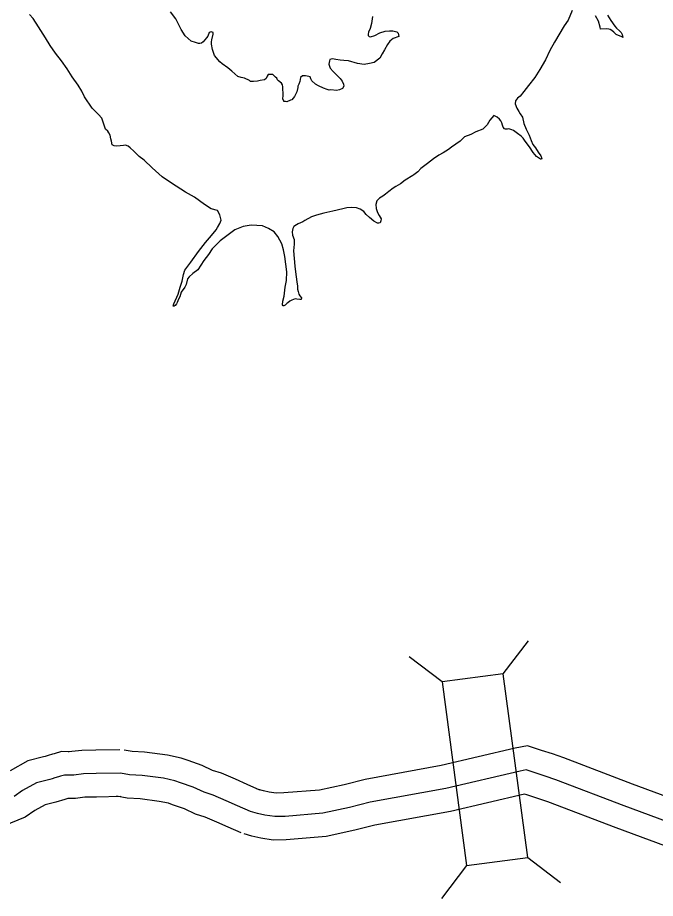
# Model space of a CAD drawing. Extents: x -83719 to 153526, y -11835 to 11446.
# Drawn here: x 12501 to 12637.1, y 1057 to 1245.1 of the extents above; entities that cross this region are included whole.
import ezdxf

# ---------------------------------------------------------------- set-up
doc = ezdxf.new("R2010")
doc.units = 0
for name, color, linetype in [('Level 11', 7, 'Continuous'), ('Level 20', 7, 'Continuous'), ('Level 59', 7, 'Continuous'), ('Level 9', 7, 'Continuous')]:
    doc.layers.add(name, color=color, linetype=linetype)

msp = doc.modelspace()

# ---------------------------------------------------------------- linework, layer by layer
at = {"layer": 'Level 11'}
for points in [[(12667.31, 1068.47), (12632.23, 1081.43), (12617.54, 1087.05), (12615.14, 1087.85), (12612.79, 1088.62), (12609.82, 1089.61), (12607.21, 1089.07), (12591.38, 1085.37), (12575.13, 1082.42), (12570.7, 1081.29), (12565.39, 1080.15), (12557.81, 1079.52), (12556.17, 1079.49), (12554.65, 1079.71), (12553.46, 1079.97), (12552.11, 1080.36)], [(12522.81, 1088.74), (12517.66, 1088.65), (12514.66, 1088.61), (12512.57, 1088.35), (12511.98, 1088.33), (12511.76, 1088.33), (12510.35, 1088.35), (12508.76, 1087.89), (12508.4, 1087.79), (12507.48, 1087.54), (12506.85, 1087.34), (12506.52, 1087.24), (12503.16, 1086.39), (12499.38, 1084.28)], [(12552.71, 1080.15), (12549.95, 1081.36), (12547.51, 1082.46), (12544.46, 1083.77), (12542.57, 1084.35), (12540.37, 1085.4), (12537.37, 1086.44), (12535.9, 1086.96), (12532.96, 1087.59), (12528.03, 1088.27), (12525.4, 1088.39), (12523.73, 1088.67)], [(12522.99, 1078.74), (12517.82, 1078.65), (12515.35, 1078.62), (12513.32, 1078.36), (12512.25, 1078.34), (12511.81, 1078.32), (12511.68, 1078.33), (12511.49, 1078.27), (12511.05, 1078.15), (12510.32, 1077.95), (12509.82, 1077.79), (12509.16, 1077.59), (12506.88, 1077.02), (12504.62, 1075.76), (12502.57, 1074.37), (12493.12, 1070.49)], [(12548.7, 1070.99), (12545.88, 1072.22), (12543.47, 1073.31), (12541.01, 1074.37), (12538.94, 1075), (12536.56, 1076.14), (12534.06, 1077), (12533.18, 1077.32), (12531.22, 1077.74), (12527.12, 1078.3), (12524.34, 1078.43), (12522.07, 1078.81)], [(12664.36, 1058.9), (12628.71, 1072.07), (12614.17, 1077.63), (12612.01, 1078.36), (12609.66, 1079.12), (12609.21, 1079.27), (12593.41, 1075.58), (12577.26, 1072.64), (12572.99, 1071.56), (12566.86, 1070.24), (12558.31, 1069.53), (12555.55, 1069.48), (12552.86, 1069.86), (12550.97, 1070.28), (12549.3, 1070.77)]]:
    msp.add_lwpolyline(points, dxfattribs=at)
at = {"layer": 'Level 20'}
for p, q in [((12604.65, 1105), (12610, 1111.99)), ((12591.57, 1103.26), (12584.58, 1108.6)), ((12609.89, 1065.75), (12616.88, 1060.41)), ((12596.8, 1064.01), (12591.46, 1057.02))]:
    msp.add_line(p, q, dxfattribs=at)
msp.add_lwpolyline([(12609.89, 1065.75), (12604.65, 1105), (12591.57, 1103.26), (12596.8, 1064.01)], close=True, dxfattribs=at)
at = {"layer": 'Level 59'}
for points in [[(12522.9, 1083.74), (12517.74, 1083.65), (12515.01, 1083.61), (12512.95, 1083.36), (12512.12, 1083.33), (12511.78, 1083.32), (12511.01, 1083.34), (12510.12, 1083.08), (12509.72, 1082.97), (12508.9, 1082.75), (12508.33, 1082.56), (12507.84, 1082.42), (12505.02, 1081.71), (12502, 1080.02), (12500.2, 1078.8)], [(12550.7, 1075.57), (12547.91, 1076.79), (12545.49, 1077.88), (12542.74, 1079.07), (12540.76, 1079.67), (12538.47, 1080.77), (12535.71, 1081.72), (12534.54, 1082.14), (12532.09, 1082.66), (12527.58, 1083.29), (12524.87, 1083.41), (12522.9, 1083.74)], [(12665.84, 1063.69), (12630.47, 1076.75), (12615.86, 1082.34), (12613.57, 1083.11), (12611.22, 1083.87), (12609.51, 1084.44), (12608.28, 1084.18), (12592.4, 1080.48), (12576.2, 1077.53), (12571.85, 1076.42), (12566.13, 1075.19), (12558.06, 1074.52), (12555.86, 1074.48), (12553.76, 1074.78), (12552.21, 1075.12), (12550.7, 1075.57)]]:
    msp.add_lwpolyline(points, dxfattribs=at)
at = {"layer": 'Level 9'}
for points in [[(12519.76, 1221.25), (12518.97, 1223.62), (12518.25, 1224.4), (12516.88, 1225.77), (12515.28, 1228.2), (12514.65, 1229.42), (12513.88, 1230.7), (12512.6, 1232.44), (12511.52, 1234.18), (12510.31, 1235.85), (12509.03, 1237.49), (12507.89, 1239.13), (12506.94, 1240.77), (12505.45, 1243.11), (12504.27, 1244.91), (12503.48, 1245.79)], [(12563.41, 1232.43), (12563.15, 1232.53), (12562.41, 1232.68), (12561.81, 1232.64), (12561.38, 1232.3), (12561.2, 1231.46), (12560.97, 1230.89), (12560.81, 1230.49), (12560.79, 1230.15), (12560.57, 1229.25), (12560.44, 1228.94), (12560.08, 1228.24), (12559.5, 1227.56), (12559.2, 1227.45), (12558.44, 1227.14), (12558.13, 1227.17), (12557.83, 1227.2), (12557.77, 1227.23), (12557.56, 1227.79), (12557.68, 1228.5), (12557.55, 1230.3), (12557.51, 1230.73), (12557.33, 1231.13), (12556.66, 1231.58), (12556.48, 1231.85), (12556.31, 1232.15), (12556.01, 1232.41), (12555.7, 1232.67), (12555.43, 1232.93), (12555.03, 1232.99), (12554.46, 1232.95), (12554.24, 1232.58), (12554.01, 1232.11), (12553.68, 1231.8), (12552.75, 1231.65), (12552.19, 1231.54), (12551.29, 1231.46), (12550.68, 1231.48), (12550.48, 1231.68), (12549.4, 1232.16), (12548.7, 1232.32), (12547.96, 1232.54), (12546.71, 1233.69), (12545.83, 1234.37), (12544.61, 1235.25), (12544.14, 1235.65), (12542.98, 1237), (12542.59, 1238.32), (12542.37, 1239.46), (12542.39, 1239.96), (12542.45, 1240.39), (12542.73, 1241.57), (12542.69, 1241.93), (12542.26, 1242.06), (12541.83, 1241.92), (12541.57, 1241.11), (12541.28, 1240.77), (12540.92, 1240.37), (12540.59, 1239.93), (12540.2, 1239.65), (12539.9, 1239.58), (12539.6, 1239.61), (12538.96, 1239.77), (12537.99, 1240.08), (12536.77, 1241.2), (12535.88, 1242.58), (12535.32, 1243.71), (12534.77, 1244.87), (12533.57, 1246.35)], [(12576.74, 1245.31), (12576.5, 1243.87), (12576.25, 1242.77), (12575.89, 1242.03), (12575.77, 1241.59), (12575.81, 1241.29), (12576.04, 1241.06), (12576.28, 1241.03), (12577.24, 1241.28), (12578.27, 1241.87), (12579.46, 1242.22), (12580.36, 1242.3), (12581.06, 1242.28), (12581.9, 1242.06), (12582.24, 1241.8), (12582.32, 1241.1), (12581.12, 1240.64), (12580.4, 1240.1), (12579.91, 1239.36), (12579.3, 1238.24), (12578.81, 1237.4), (12578.26, 1236.42), (12577.11, 1235.54), (12576.11, 1235.32), (12574.95, 1235.1), (12573.54, 1235.31), (12571.63, 1235.84), (12570.63, 1235.93), (12569.83, 1236.01), (12568.89, 1236.13), (12568.22, 1236.32), (12567.59, 1236.18), (12567.53, 1235.87), (12567.4, 1235.17), (12567.72, 1234.31), (12568.3, 1233.58), (12569.08, 1232.8), (12569.86, 1232.11), (12570.27, 1231.51), (12570.52, 1230.92), (12570.59, 1230.45), (12570.3, 1229.98), (12569.7, 1229.7), (12569.04, 1229.56), (12567.8, 1229.67), (12567.47, 1229.63), (12567.07, 1229.72), (12566.29, 1230.01), (12565.22, 1230.56), (12564.54, 1230.92), (12563.76, 1231.57), (12563.56, 1232), (12563.41, 1232.43)], [(12619.33, 1246.63), (12618.53, 1244.58), (12617.62, 1243.33), (12615.61, 1239.86), (12614.6, 1238.07), (12613.64, 1236.12), (12612.44, 1234.03), (12611.37, 1232.34), (12610, 1230.62), (12609.05, 1229.3), (12608.27, 1228.35), (12607.71, 1227.87), (12607.28, 1227.3), (12607.2, 1226.66), (12607.51, 1225.73), (12607.96, 1225.04), (12608.27, 1224.58), (12608.75, 1223.82), (12609, 1222.52), (12609.53, 1221.26), (12610.15, 1220.03), (12610.57, 1218.84), (12610.92, 1218.04), (12611.56, 1217.29), (12612.11, 1216.36), (12612.63, 1215.6), (12612.87, 1215.01), (12612.81, 1214.9), (12612.61, 1214.87), (12611.76, 1215.42), (12611.01, 1216.31), (12610.23, 1217.5), (12609.3, 1218.72), (12608.86, 1219.34), (12608.48, 1219.77), (12607.71, 1220.36), (12607.37, 1220.59), (12606.83, 1220.98), (12606.49, 1221.14), (12605.82, 1221.36), (12605.52, 1221.29), (12605.15, 1221.29), (12604.89, 1221.38), (12604.65, 1221.68), (12604.51, 1222.14), (12604.36, 1222.61), (12604.12, 1223.07), (12603.82, 1223.43), (12603.34, 1223.86), (12602.6, 1224.18), (12601.78, 1223.2), (12601.2, 1222.19), (12600.25, 1221.3), (12598.82, 1220.71), (12597.73, 1220.16), (12596.34, 1219.67), (12595.45, 1218.75), (12593.61, 1217.45)], [(12626.89, 1245.59), (12627.64, 1244.5), (12628.46, 1243.25), (12628.84, 1242.85), (12629.45, 1242.3), (12629.82, 1241.93), (12630, 1241.47), (12630.14, 1240.87), (12629.94, 1240.97), (12628.73, 1241.52), (12628.28, 1241.98), (12627.84, 1242.37), (12627.47, 1242.56), (12627.17, 1242.66), (12626.6, 1242.68), (12625.37, 1242.63), (12625.33, 1243.06), (12624.94, 1244.32), (12624.35, 1245.51)], [(12536.93, 1188.08), (12536.67, 1187.54), (12535.85, 1186.46), (12535.57, 1185.49), (12535.31, 1184.95), (12535.02, 1184.28), (12534.86, 1184.01), (12534.57, 1183.6), (12534.4, 1183.46), (12534.17, 1183.46), (12534.33, 1184), (12535.26, 1186.08), (12535.67, 1187.56), (12536.08, 1188.8), (12536.35, 1190.28), (12536.67, 1191.18), (12537.98, 1192.91), (12539.57, 1195.17), (12541.07, 1197.07), (12542.35, 1198.59), (12543.36, 1199.81), (12543.65, 1200.28), (12544.14, 1201.16), (12544.4, 1201.83), (12544.14, 1202.96), (12543.66, 1203.89), (12542.32, 1204.27), (12540.83, 1205.17), (12538.7, 1206.77), (12536.78, 1207.81), (12533.85, 1209.73), (12531.79, 1211.07), (12529.72, 1213), (12527.95, 1214.64), (12526.91, 1215.46), (12525.75, 1216.57), (12524.97, 1217.33), (12524.56, 1217.65), (12524.03, 1217.85), (12523.56, 1217.8), (12522.83, 1217.72), (12521.99, 1217.68), (12521.56, 1217.74), (12521.12, 1217.96), (12520.98, 1218.7), (12520.9, 1219.23), (12520.69, 1220.03), (12520.44, 1220.49), (12520.2, 1220.85), (12519.76, 1221.25)], [(12593.61, 1217.45), (12592.92, 1216.94), (12591.83, 1216.25), (12590.87, 1215.74), (12589.78, 1214.98), (12588.5, 1213.96), (12587.08, 1212.87), (12586.43, 1212.15), (12585.57, 1211.54), (12585.37, 1211.4), (12583.72, 1210.37), (12582.73, 1209.62), (12581.74, 1209.04), (12581.15, 1208.66), (12580.19, 1207.98), (12579.5, 1207.43), (12578.91, 1206.99), (12578.25, 1206.54), (12577.66, 1206), (12577.44, 1205.16), (12577.49, 1204.32), (12577.77, 1203.49), (12578.18, 1202.83), (12578.59, 1202.14), (12578.5, 1201.67), (12578.34, 1201.3), (12578.11, 1201.2), (12577.81, 1201.19), (12577, 1201.61), (12576.12, 1202.4), (12575.41, 1203.05), (12574.9, 1203.71), (12574.12, 1204.2), (12573.28, 1204.49), (12572.18, 1204.57), (12571.28, 1204.49), (12570.38, 1204.27), (12568.29, 1203.8), (12566.33, 1203.34), (12564.76, 1202.94), (12563.67, 1202.56), (12562.28, 1201.8), (12561.89, 1201.52), (12560.83, 1201.04), (12560.5, 1200.83), (12559.94, 1200.49), (12559.74, 1200.05), (12559.59, 1199.35), (12559.67, 1198.68), (12560.02, 1197.75), (12560.03, 1196.75), (12559.89, 1195.31), (12560.02, 1193.65), (12560.18, 1192.01), (12560.31, 1190.78), (12560.42, 1189.75), (12560.57, 1188.71), (12560.69, 1187.72), (12560.7, 1187.11), (12560.84, 1186.62), (12560.99, 1186.05), (12561.19, 1185.72), (12561.57, 1185.29), (12561.48, 1184.92), (12561.21, 1184.89), (12560.54, 1184.97), (12560.24, 1185.07), (12559.54, 1184.79), (12559.11, 1184.55), (12558.62, 1184.21), (12558.45, 1184.04), (12558.26, 1183.87), (12558.09, 1183.7), (12557.83, 1183.53), (12557.66, 1183.56), (12557.49, 1183.75), (12557.58, 1184.52), (12557.86, 1185.63), (12558.06, 1187.57), (12558.4, 1188.98), (12558.44, 1190.78), (12558.24, 1192.45), (12557.98, 1194.08), (12557.72, 1195.54), (12557.36, 1196.77), (12556.5, 1198.39), (12555.72, 1199.38), (12554.5, 1200.06), (12553.26, 1200.61), (12550.85, 1200.8), (12549.09, 1200.51), (12547.37, 1199.78), (12544.24, 1197.42), (12542.5, 1195.75), (12541.72, 1194.54), (12540.71, 1193.22), (12539.47, 1191.26), (12538.39, 1190.48), (12537.6, 1189.73), (12537.24, 1189.29), (12536.93, 1188.08)]]:
    msp.add_lwpolyline(points, dxfattribs=at)

doc.saveas('drawing.dxf')
